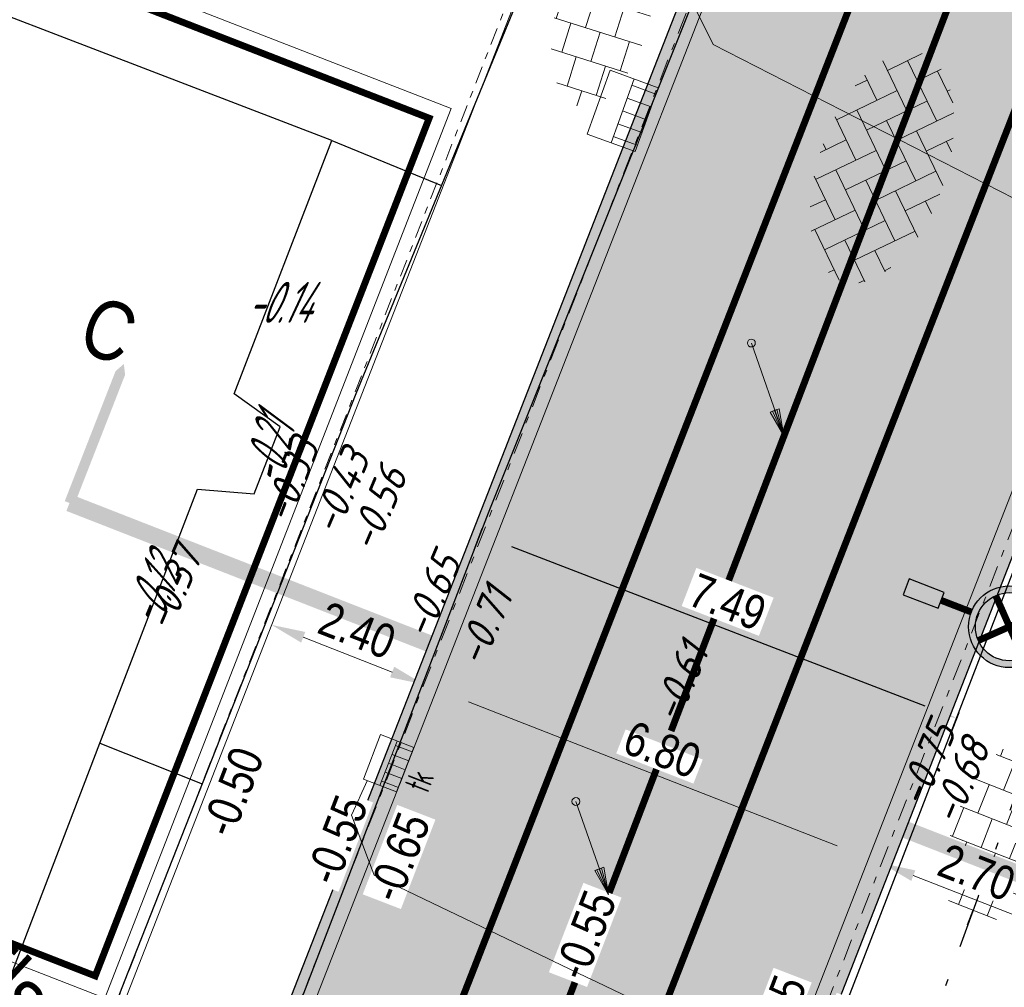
# Model space of a CAD drawing. Header units: metres. Extents: x 111546 to 149831, y 498798 to 507863.
# Tile 968 of 1056: x 111966 to 111980, y 501862 to 501876. Entities that reach past the tile are written whole.
import ezdxf
from ezdxf.enums import TextEntityAlignment as Align

# ---------------------------------------------------------------- set-up
doc = ezdxf.new("R2010")
doc.units = ezdxf.units.M
for name, pattern in [('CENTER', [50.8, 31.75, -6.35, 6.35, -6.35]), ('DASHDOT', [25.4, 12.7, -6.35, 0, -6.35]), ('DASHDOT2', [12.7, 6.35, -3.175, 0, -3.175]), ('DASHED', [19.05, 12.7, -6.35]), ('VW-1-1_STREEP', [2, 1, -1])]:
    doc.linetypes.add(name, pattern=pattern)
for name, color, linetype in [('0-bs-hoogte dorpel', 130, 'Continuous'), ('0-dwarsprofiel locatie', 5, 'CENTER'), ('0-hoogte mv-bestaand', 253, 'Continuous'), ('0-hoogte mv-nieuw', 2, 'Continuous'), ('0-werkgrens', 210, 'FENCELINE1'), ('2-bs-Streng regenwater', 252, 'DASHDOT'), ('2-nw-streng-DWA beton', 20, 'DASHED'), ('3-bs-maatvoering-bestaand', 252, 'Continuous'), ('3-NW-HV-316010+318010-Afwerken zandbed voor wegfundering en menggranulaat-opp', 20, 'Continuous'), ('3-nw-markering', 7, 'Continuous'), ('3-vw-band-ob 6x20', 30, 'Continuous'), ('3-vw-band-trb-13-15x25', 230, 'Continuous'), ('3-vw-HV-304010-Opbreken tegels-opp', 150, 'AI-KADASTRAAL'), ('4-nw-boom tekst', 7, 'Continuous'), ('6-OVL-nw-lichtmast', 7, 'Continuous'), ('6-OVL-nw-lichtmast nr', 2, 'Continuous'), ('B01_HOOFDGEBOUW', 1, 'Continuous'), ('V03_KNTTEGELPAD', 252, 'Continuous'), ('Z02_HUISNUMMER', 7, 'Continuous')]:
    doc.layers.add(name, color=color, linetype=linetype)
for name, color, linetype, lineweight in [('0-kadastrale percelen', 253, 'AI-KADASTRAAL', 9), ('2-nw-inlaat-dwa 125', 10, 'Continuous', 15), ('2-YY-kolkleiding HWA 125mm', 150, 'Continuous', 15), ('3-nw-arcering-trottoir', 2, 'Continuous', 15), ('3-nw-band-ob 10x20', 7, 'Continuous', 13), ('3-nw-band-ob 10x20-achterkant', 7, 'DASHDOT', 13), ('3-nw-band-trb18-20x20-achterkant-stelspecie', 103, 'DASHDOT2', 15), ('3-nw-band-trb18-20x20-voorkant-stelspecie', 103, 'Continuous', 15), ('3-nw-kolk trottoir', 7, 'Continuous', 13), ('3-nw-maatvoering', 181, 'Continuous', 15), ('3-vw-kolk-trottoirkolk', 50, 'Continuous', 13), ('3-vw-verharding', 3, 'Continuous', 15), ('4-nw-boom 2e grootte', 7, 'Continuous', 35)]:
    doc.layers.add(name, color=color, linetype=linetype, lineweight=lineweight)
doc.layers.add('3-nw-menggranulaat', color=7, linetype='Continuous', lineweight=13, true_color=0xebebeb)
doc.styles.get("Standard").update_dxf_attribs({"font": 'isocp-ie.shx'})
doc.styles.add('veysel', font='isocp-ie.shx', dxfattribs={"height": 0.1})
doc.styles.add('Zaanstad', font='ARIALN.TTF')
doc.styles.add('Zaanstad 1-200 2.5mm', font='ARIALN.TTF', dxfattribs={"height": 0.5})
doc.styles.add('Zaanstad 1-500 2.5mm', font='ARIALN.TTF', dxfattribs={"height": 1.25})
doc.linetypes.add('AI-KADASTRAAL', pattern='A,5.5,-2,["K",Standard,S=1.8,R=0,X=0,Y=-0.9],-2,5.5,-2,[5,NLCS.SHX,S=0.75,R=0,X=0,Y=0],-2', length=19)
doc.linetypes.add('FENCELINE1', pattern='A,6.35,-2.54,[133,ltypeshp.shx,S=2.54,R=0,X=-2.54,Y=0],-2.54,25.4', length=36.83)
doc.dimstyles.new('1-250', dxfattribs={"dimscale": 0.25, "dimtxt": 2, "dimasz": 2, "dimexe": 1, "dimexo": 1, "dimgap": 0.5, "dimtad": 1, "dimzin": 0, "dimdsep": 46, "dimtxsty": 'Zaanstad', "dimcen": 0, "dimclrd": 256, "dimclre": 256, "dimclrt": 256, "dimadec": 0, "dimazin": 0, "dimtfac": 1, "dimtofl": 0, "dimtmove": 0, "dimatfit": 3, "dimfxl": 1, "dimtfill": 1, "dimtolj": 1, "dimtzin": 0, "dimlwd": -1, "dimlwe": -1, "dimarcsym": 0})
pattern_1 = [(294.5164, (112010.33835, 501946.37295), (-0.237547, -0.635902), [0.4, -0.56]), (294.5164, (112010.27896, 501946.21397), (-0.237547, -0.635902), [0.16, -0.8]), (294.5164, (112010.49732, 501946.31356), (-0.237547, -0.635902), [0.16, -0.8])]

# ---------------------------------------------------------------- blocks, each defined once
blk = doc.blocks.new('*D257')
at = {"layer": '3-bs-maatvoering-bestaand', "transparency": 16777216}
for p, q in [((111972.427, 501868.537), (111972.307, 501868.225)), ((111972.863, 501868.278), (111978.921, 501865.94)), ((111979.418, 501865.838), (111979.297, 501865.527))]:
    blk.add_line(p, q, dxfattribs=at)
for points in [[(111972.893, 501868.356), (111972.833, 501868.2), (111972.397, 501868.458)], [(111978.951, 501866.018), (111978.891, 501865.862), (111979.387, 501865.76)]]:
    blk.add_solid(points, dxfattribs=at)
at = {"layer": 'Defpoints', "color": 0, "transparency": 16777216}
for p in [(111972.517, 501868.77), (111979.508, 501866.072), (111979.387, 501865.76)]:
    blk.add_point(p, dxfattribs=at)
at = {"layer": '3-bs-maatvoering-bestaand', "transparency": 16777216, "insert": (111976.029, 501867.464), "char_height": 0.5, "attachment_point": 5, "rotation": 338.8928, "style": 'Zaanstad', "bg_fill": 3, "box_fill_scale": 1.1, "bg_fill_color": 9, "bg_fill_true_color": 13158600, "bg_fill_transparency": 0}
blk.add_mtext('\\A1;7.49', dxfattribs=at)
blk = doc.blocks.new('6-OVL-LM 6.0m')
at = {"linetype": 'ByBlock', "lineweight": -2}
h = blk.add_hatch(color=0, dxfattribs=at)
h.paths.add_polyline_path([(0, 0.6, 1), (0, -0.6, 1)])
h.paths.add_polyline_path([(0, -0.5, -1), (0, 0.5, -1)], flags=16)
h.paths.add_polyline_path([(0, -0.045, -1), (0, 0.045, -1)], flags=0)
blk.add_hatch(color=0, dxfattribs=at).paths.add_polyline_path([(1.625, -0.125), (1.625, 0.125), (1.075, 0.125), (1.075, -0.125)])
at = {"color": 0, "linetype": 'ByBlock', "lineweight": -2, "const_width": 0.1}
for points in [[(-0.354, 0.354), (0.354, -0.354)], [(-0.354, -0.354), (0.354, 0.354)], [(1.075, 0), (0.6, 0)]]:
    blk.add_lwpolyline(points, dxfattribs=at)
at = {"color": 0, "linetype": 'ByBlock', "lineweight": -2}
blk.add_lwpolyline([(1.075, -0.125), (1.625, -0.125), (1.625, 0.125), (1.075, 0.125)], close=True, dxfattribs=at)
for radius in [0.6, 0.5, 0.0451]:
    blk.add_circle((0, 0), radius, dxfattribs=at)
at = {"layer": '6-OVL-nw-lichtmast nr', "linetype": 'ByBlock', "lineweight": -2, "style": 'Zaanstad'}
blk.add_attdef('MAST', (1.861, 0.289), '', height=0.4, dxfattribs=at)
at = {"layer": '6-OVL-nw-lichtmast nr', "linetype": 'ByBlock', "lineweight": -2, "style": 'Zaanstad', "flags": 1}
blk.add_attdef('STRAAT', (1.861, -0.68), '', height=0.4, dxfattribs=at)
blk = doc.blocks.new('3-vw-BSS keperverband')
at = {"ltscale": 0.1}
for p, q in [((-2.151, 0.958), (-0.136, 2.972)), ((-2.151, 2.442), (-1.769, 2.824)), ((0.293, 2.969), (1.562, 1.7)), ((0.819, 2.442), (1.273, 2.897)), ((-3.521, 2.327), (-1.408, 0.215)), ((-2.4, 2.692), (-1.408, 1.7)), ((-0.666, 2.442), (1.562, 0.215)), ((0.819, 0.958), (2.523, 2.661)), ((2.304, 2.442), (4.531, 0.215)), ((-5.121, 0.958), (-3.949, 2.129)), ((4.298, 1.934), (4.531, 1.7)), ((-5.121, -0.527), (-2.893, 1.7)), ((-4.488, 1.81), (-4.378, 1.7)), ((-2.151, -0.527), (0.077, 1.7)), ((0.819, -0.527), (3.047, 1.7)), ((3.789, 0.958), (4.578, 1.747)), ((-5.259, 1.096), (-4.378, 0.215)), ((-3.636, 0.958), (-1.408, -1.27)), ((-0.666, 0.958), (1.562, -1.27)), ((2.304, 0.958), (4.531, -1.27)), ((3.789, -0.527), (5.324, 1.007)), ((5.274, 0.958), (5.469, 0.763)), ((-5.658, 0.01), (-4.378, -1.27)), ((-4.735, -1.627), (-2.893, 0.215)), ((-2.151, -2.012), (0.077, 0.215)), ((0.819, -2.012), (3.047, 0.215)), ((3.789, -2.012), (5.651, -0.15)), ((-3.636, -0.527), (-1.408, -2.755)), ((-0.666, -0.527), (1.562, -2.755)), ((2.304, -0.527), (3.92, -2.144)), ((5.274, -0.527), (5.482, -0.736)), ((-3.818, -2.194), (-2.893, -1.27)), ((-1.517, -2.864), (0.077, -1.27)), ((1.442, -2.875), (3.047, -1.27)), ((-3.636, -2.012), (-3.194, -2.454)), ((-0.666, -2.012), (0.291, -2.969)), ((2.304, -2.012), (2.858, -2.566)), ((-0.14, -2.972), (0.077, -2.755))]:
    blk.add_line(p, q, dxfattribs=at)
blk = doc.blocks.new('straatkolk_M')
at = {"linetype": 'Continuous'}
for p, q in [((-0.404, 0.475), (-0.569, -0.255)), ((0.569, 0.255), (-0.404, 0.475)), ((0.569, 0.255), (0.404, -0.475)), ((0.404, -0.475), (-0.569, -0.255))]:
    blk.add_line(p, q, dxfattribs=at)
blk = doc.blocks.new('Bestaande trottoirkolk')
for points in [[(-0.4, 0.374), (-0.4, 0.748)], [(-0.2, 0.374), (-0.2, 0.748)], [(0, 0.374), (0, 0.748)], [(0.2, 0.374), (0.2, 0.748)], [(0.4, 0.374), (0.4, 0.748)], [(-0.499, 0.374), (0.499, 0.374)]]:
    blk.add_lwpolyline(points)
at = {"rotation": 12.74062106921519}
blk.add_blockref('straatkolk_M', (0, 0.374), dxfattribs=at)
blk = doc.blocks.new('4-boom 2e grootte')
at = {"layer": '4-nw-boom tekst', "style": 'Zaanstad'}
blk.add_attdef('BOOMSOORT', text='', height=0.9, dxfattribs=at).set_placement((2.061, 1.223), align=Align.BOTTOM_LEFT)
blk = doc.blocks.new('*U420')
blk.add_line((0.225, 0), (-0.225, 0))
for points in [[(-0.28, -0.262), (-0.28, 0)], [(0, -0.262), (0, 0)], [(-0.14, -0.262), (-0.14, 0)], [(0.14, -0.262), (0.14, 0)], [(0.28, -0.262), (0.28, 0)], [(0.349, -0.262), (-0.349, -0.262)]]:
    blk.add_lwpolyline(points)
at = {"xscale": -0.7000000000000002, "yscale": 0.7000000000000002, "zscale": 0.7000000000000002, "rotation": 347.2593789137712}
blk.add_blockref('straatkolk_M', (0, -0.262), dxfattribs=at)
at = {"linetype": 'DASHDOT', "lineweight": 5, "width": 0.665014}
blk.add_text('tk', height=0.3703, rotation=179.9746, dxfattribs=at).set_placement((0.214, 0.438))
blk = doc.blocks.new('*D469')
at = {"layer": '3-nw-maatvoering', "ltscale": 0.02, "transparency": 16777216}
blk.add_line((111969.806, 501866.948), (111971.11, 501866.438), dxfattribs=at)
for points in [[(111969.837, 501867.026), (111969.776, 501866.87), (111969.341, 501867.13)], [(111971.141, 501866.516), (111971.08, 501866.361), (111971.576, 501866.256)]]:
    blk.add_solid(points, dxfattribs=at)
at = {"layer": 'Defpoints', "color": 0, "ltscale": 0.02, "transparency": 16777216}
for p in [(111969.341, 501867.13), (111971.576, 501866.256), (111971.576, 501866.256)]:
    blk.add_point(p, dxfattribs=at)
at = {"layer": '3-nw-maatvoering', "ltscale": 0.02, "transparency": 16777216, "insert": (111970.597, 501867.047), "char_height": 0.5, "attachment_point": 5, "rotation": 338.6563, "style": 'Zaanstad', "bg_fill": 3, "box_fill_scale": 1.1, "bg_fill_color": 9, "bg_fill_true_color": 13158600, "bg_fill_transparency": 0}
blk.add_mtext('\\A1;2.40', dxfattribs=at)
blk = doc.blocks.new('*D470')
at = {"layer": '3-nw-maatvoering', "ltscale": 0.02, "transparency": 16777216}
blk.add_line((111972.228, 501866.002), (111977.635, 501863.889), dxfattribs=at)
for points in [[(111972.258, 501866.079), (111972.198, 501865.924), (111971.762, 501866.184)], [(111977.666, 501863.966), (111977.605, 501863.811), (111978.101, 501863.707)]]:
    blk.add_solid(points, dxfattribs=at)
at = {"layer": 'Defpoints', "color": 0, "ltscale": 0.02, "transparency": 16777216}
for p in [(111971.762, 501866.184), (111978.101, 501863.707), (111978.101, 501863.707)]:
    blk.add_point(p, dxfattribs=at)
at = {"layer": '3-nw-maatvoering', "ltscale": 0.02, "transparency": 16777216, "insert": (111975.07, 501865.299), "char_height": 0.5, "attachment_point": 5, "rotation": 338.6563, "style": 'Zaanstad', "bg_fill": 3, "box_fill_scale": 1.1, "bg_fill_color": 9, "bg_fill_true_color": 13158600, "bg_fill_transparency": 0}
blk.add_mtext('\\A1;6.80', dxfattribs=at)
blk = doc.blocks.new('*D471')
at = {"layer": '3-nw-maatvoering', "ltscale": 0.02, "transparency": 16777216}
blk.add_line((111978.753, 501863.452), (111980.337, 501862.833), dxfattribs=at)
for points in [[(111978.783, 501863.529), (111978.723, 501863.374), (111978.287, 501863.634)], [(111980.367, 501862.911), (111980.306, 501862.755), (111980.802, 501862.651)]]:
    blk.add_solid(points, dxfattribs=at)
at = {"layer": 'Defpoints', "color": 0, "ltscale": 0.02, "transparency": 16777216}
for p in [(111978.287, 501863.634), (111980.802, 501862.651), (111980.802, 501862.651)]:
    blk.add_point(p, dxfattribs=at)
at = {"layer": '3-nw-maatvoering', "ltscale": 0.02, "transparency": 16777216, "insert": (111979.683, 501863.497), "char_height": 0.5, "attachment_point": 5, "rotation": 338.6563, "style": 'Zaanstad', "bg_fill": 3, "box_fill_scale": 1.1, "bg_fill_color": 9, "bg_fill_true_color": 13158600, "bg_fill_transparency": 0}
blk.add_mtext('\\A1;2.70', dxfattribs=at)
blk = doc.blocks.new('2-inlaat')
for p, q in [((-1.728, 2.693), (0, 0)), ((0, 0), (-0.357, 0.822))]:
    blk.add_line(p, q)
blk.add_lwpolyline([(-0.357, 0.822), (-0.618, 0.653), (0, 0), (-0.424, 0.781), (-0.552, 0.694), (0, 0), (-0.491, 0.739)])
blk.add_circle((-1.728, 2.693), 0.128)

msp = doc.modelspace()

# ---------------------------------------------------------------- hatches: boundary and pattern name
at = {"layer": '3-nw-arcering-trottoir'}
h = msp.add_hatch(dxfattribs=at)
h.set_pattern_fill('AVH-TEGEL_300X300_HALFST', color=256, scale=1.5, angle=232.43526, style=0, pattern_type=2)
h.set_pattern_definition([(252.458741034, (549110.29685, 242451.32242), (0.07891091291, -0.49688838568), [0.45, -0.45]), (342.45874103, (549110.29685, 242451.32242), (0.13562662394, 0.4290750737), [])])
edge = h.paths.add_edge_path()
edge.add_ellipse((111974.2022, 501876.0948), major_axis=(-0.3673, -1.3578), ratio=0.488545, start_angle=0, end_angle=360)
h = msp.add_hatch(dxfattribs=at)
h.set_pattern_fill('AVH-TEGEL_300X300_HALFST', color=256, scale=1.5, angle=228.53613, style=0, pattern_type=2)
h.set_pattern_definition([(248.559613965, (530463.36957, 213314.47375), (0.04493980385, -0.50110419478), [0.45, -0.45]), (338.55961396, (530463.36957, 213314.47375), (0.16448983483, 0.41885927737), [])])
edge = h.paths.add_edge_path()
edge.add_ellipse((111980.0153, 501864.0534), major_axis=(-0.4588, -1.3297), ratio=0.488545, start_angle=0, end_angle=360)
at = {"layer": '3-nw-menggranulaat', "ltscale": 0.02}
h = msp.add_hatch(color=256, dxfattribs=at)
h.dxf.hatch_style = 1
edge = h.paths.add_edge_path(flags=17)
edge.add_line((111945.4205, 501891.0356), (111945.6729, 501890.794))
edge.add_line((111945.6729, 501890.794), (111945.6874, 501890.807))
edge.add_line((111945.6874, 501890.807), (111945.7046, 501890.8177))
edge.add_line((111945.7046, 501890.8177), (111945.7238, 501890.8259))
edge.add_line((111945.7238, 501890.8259), (111945.7445, 501890.8318))
edge.add_line((111945.7445, 501890.8318), (111945.7662, 501890.8351))
edge.add_line((111945.7662, 501890.8351), (111945.7883, 501890.836))
edge.add_line((111945.7883, 501890.836), (111945.8102, 501890.8344))
edge.add_line((111945.8102, 501890.8344), (111945.8314, 501890.8303))
edge.add_line((111945.8314, 501890.8303), (111945.8513, 501890.8237))
edge.add_line((111945.8513, 501890.8237), (111945.8693, 501890.8145))
edge.add_line((111945.8693, 501890.8145), (111945.8849, 501890.8028))
edge.add_arc((111943.4234, 501888.1077), 3.65, -30.75903, 47.59341, ccw=False)
edge.add_line((111946.56, 501886.241), (111946.396, 501885.9655))
edge.add_line((111946.396, 501885.9655), (111953.9762, 501881.4542))
edge.add_line((111953.9762, 501881.4542), (111958.2826, 501888.69))
edge.add_line((111958.2826, 501888.69), (111956.8741, 501889.9773))
edge.add_line((111956.8741, 501889.9773), (111951.4568, 501894.3664))
edge.add_line((111951.4568, 501894.3664), (111933.3048, 501910.9454))
edge.add_arc((111934.4175, 501912.1637), 1.65, 137.59341, 227.59341, ccw=False)
edge.add_line((111933.1992, 501913.2764), (111952.7546, 501934.6874))
edge.add_line((111952.7546, 501934.6874), (111952.7652, 501934.6999))
edge.add_line((111952.7652, 501934.6999), (111952.7884, 501934.7244))
edge.add_line((111952.7884, 501934.7244), (111958.8189, 501941.3271))
edge.add_arc((111962.9907, 501937.5168), 5.65, 65.58791, 137.59341, ccw=False)
edge.add_line((111965.3258, 501942.6617), (111990.2953, 501931.3286))
edge.add_line((111990.2953, 501931.3286), (111992.5123, 501928.7742))
edge.add_line((111992.5123, 501928.7742), (111996.2832, 501938.3855))
edge.add_line((111996.2832, 501938.3855), (111993.0828, 501937.6602))
edge.add_line((111993.0828, 501937.6602), (111947.8566, 501958.1872))
edge.add_line((111947.8566, 501958.1872), (111944.1829, 501950.2846))
edge.add_line((111944.1829, 501950.2846), (111946.0273, 501949.4554))
edge.add_arc((111943.3152, 501943.3934), 6.641, -41.72574, 65.89655, ccw=False)
edge.add_line((111948.2716, 501938.9734), (111948.2104, 501938.9056))
edge.add_line((111948.2104, 501938.9056), (111948.1767, 501938.8686))
edge.add_line((111948.1767, 501938.8686), (111919.7385, 501908.7564))
edge.add_line((111919.7385, 501908.7564), (111924.5965, 501904.3126))
edge.add_line((111924.5965, 501904.3126), (111926.7841, 501906.8548))
edge.add_line((111926.7841, 501906.8548), (111926.8718, 501906.9396))
edge.add_arc((111927.9845, 501905.4644), 1.8478, 39.9448, 127.02577, ccw=False)
edge.add_line((111929.4011, 501906.6508), (111929.3935, 501906.5287))
edge.add_line((111929.3935, 501906.5287), (111929.4066, 501906.5141))
edge.add_line((111929.4066, 501906.5141), (111929.4175, 501906.497))
edge.add_line((111929.4175, 501906.497), (111929.426, 501906.4777))
edge.add_line((111929.426, 501906.4777), (111929.4321, 501906.4569))
edge.add_line((111929.4321, 501906.4569), (111929.4359, 501906.4352))
edge.add_line((111929.4359, 501906.4352), (111929.4371, 501906.4131))
edge.add_line((111929.4371, 501906.4131), (111929.4359, 501906.3911))
edge.add_line((111929.4359, 501906.3911), (111929.4321, 501906.3699))
edge.add_line((111929.4321, 501906.3699), (111929.4257, 501906.35))
edge.add_line((111929.4257, 501906.35), (111929.4167, 501906.3319))
edge.add_line((111929.4167, 501906.3319), (111929.338, 501906.2428))
edge.add_line((111929.338, 501906.2428), (111945.4205, 501891.0356))
edge = h.paths.add_edge_path()
edge.add_line((111939.0689, 501884.2217), (111923.2649, 501898.6751))
edge.add_line((111923.2649, 501898.6751), (111923.0035, 501899.3073))
edge.add_line((111923.0035, 501899.3073), (111922.989, 501899.2943))
edge.add_line((111922.989, 501899.2943), (111922.9719, 501899.2837))
edge.add_line((111922.9719, 501899.2837), (111922.9527, 501899.2756))
edge.add_line((111922.9527, 501899.2756), (111922.932, 501899.2699))
edge.add_line((111922.932, 501899.2699), (111922.9104, 501899.2666))
edge.add_line((111922.9104, 501899.2666), (111922.8883, 501899.2659))
edge.add_line((111922.8883, 501899.2659), (111922.8665, 501899.2676))
edge.add_line((111922.8665, 501899.2676), (111922.8453, 501899.2718))
edge.add_line((111922.8453, 501899.2718), (111922.8254, 501899.2785))
edge.add_line((111922.8254, 501899.2785), (111922.8074, 501899.2877))
edge.add_line((111922.8074, 501899.2877), (111922.7918, 501899.2994))
edge.add_line((111922.7918, 501899.2994), (111922.7244, 501899.361))
edge.add_arc((111923.7904, 501900.8134), 1.8016, 142.46827, 233.72181, ccw=False)
edge.add_line((111922.3617, 501901.9109), (111924.5902, 501904.3072))
edge.add_line((111924.5902, 501904.3072), (111919.7344, 501908.7519))
edge.add_line((111919.7344, 501908.7519), (111909.1625, 501897.0827))
edge.add_line((111909.1625, 501897.0827), (111913.8523, 501892.7753))
edge.add_line((111913.8523, 501892.7753), (111915.8761, 501894.9148))
edge.add_arc((111917.0874, 501893.8799), 1.5932, 61.0323, 139.48943, ccw=False)
edge.add_line((111917.8591, 501895.2738), (111918.9555, 501894.4073))
edge.add_line((111918.9555, 501894.4073), (111918.9686, 501894.3928))
edge.add_line((111918.9686, 501894.3928), (111918.9794, 501894.3756))
edge.add_line((111918.9794, 501894.3756), (111918.9879, 501894.3564))
edge.add_line((111918.9879, 501894.3564), (111918.9939, 501894.3357))
edge.add_line((111918.9939, 501894.3357), (111918.9976, 501894.314))
edge.add_line((111918.9976, 501894.314), (111918.9988, 501894.2919))
edge.add_line((111918.9988, 501894.2919), (111918.9974, 501894.27))
edge.add_line((111918.9974, 501894.27), (111918.9936, 501894.2488))
edge.add_line((111918.9936, 501894.2488), (111918.9871, 501894.2289))
edge.add_line((111918.9871, 501894.2289), (111918.9781, 501894.2108))
edge.add_line((111918.9781, 501894.2108), (111918.9664, 501894.1952))
edge.add_line((111918.9664, 501894.1952), (111937.2225, 501877.2639))
edge.add_line((111937.2225, 501877.2639), (111937.3506, 501877.4043))
edge.add_line((111937.3506, 501877.4043), (111937.3651, 501877.4173))
edge.add_line((111937.3651, 501877.4173), (111937.3822, 501877.4279))
edge.add_line((111937.3822, 501877.4279), (111937.4014, 501877.4361))
edge.add_line((111937.4014, 501877.4361), (111937.4221, 501877.4419))
edge.add_line((111937.4221, 501877.4419), (111937.4437, 501877.4452))
edge.add_line((111937.4437, 501877.4452), (111937.4658, 501877.446))
edge.add_line((111937.4658, 501877.446), (111937.4876, 501877.4444))
edge.add_line((111937.4876, 501877.4444), (111937.5088, 501877.4403))
edge.add_line((111937.5088, 501877.4403), (111937.5286, 501877.4336))
edge.add_line((111937.5286, 501877.4336), (111937.5466, 501877.4245))
edge.add_line((111937.5466, 501877.4245), (111937.5622, 501877.4128))
edge.add_line((111937.5622, 501877.4128), (111938.7544, 501876.3239))
edge.add_arc((111936.2929, 501873.6289), 3.65, -30.75903, 47.59341, ccw=False)
edge.add_line((111939.4294, 501871.7622), (111938.385, 501870.0074))
edge.add_arc((111935.2485, 501871.8741), 3.65, 245.34011, 329.24097, ccw=False)
edge.add_line((111933.7256, 501868.557), (111929.0206, 501864.0685))
edge.add_arc((111924.456, 501860.7388), 5.65, -42.41791, 36.11015, ccw=False)
edge.add_line((111928.6271, 501856.9276), (111889.9448, 501814.5917))
edge.add_line((111889.9448, 501814.5917), (111889.9191, 501814.5632))
edge.add_line((111889.9191, 501814.5632), (111886.2337, 501810.5301))
edge.add_arc((111888.7069, 501808.2704), 3.35, 137.58209, 197.54111)
edge.add_line((111885.5126, 501807.2607), (111890.1896, 501792.4643))
edge.add_arc((111884.8023, 501790.7615), 5.65, -42.58489, 17.54111, ccw=False)
edge.add_line((111888.9623, 501786.9382), (111860.4469, 501755.9116))
edge.add_line((111860.4469, 501755.9116), (111859.2031, 501754.8538))
edge.add_arc((111856.663, 501757.1884), 3.45, 227.41511, 317.41511, ccw=False)
edge.add_line((111854.3284, 501754.6482), (111853.4568, 501755.1777))
edge.add_line((111853.4568, 501755.1777), (111841.6617, 501766.0181))
edge.add_line((111841.6617, 501766.0181), (111839.7535, 501767.7719))
edge.add_line((111839.7535, 501767.7719), (111835.8964, 501763.5751))
edge.add_line((111835.8964, 501763.5751), (111836.3161, 501763.1893))
edge.add_line((111836.3161, 501763.1893), (111876.9192, 501725.8727))
edge.add_line((111876.9192, 501725.8727), (111896.1196, 501708.2263))
edge.add_line((111896.1196, 501708.2263), (111899.9767, 501712.4231))
edge.add_line((111899.9767, 501712.4231), (111865.4492, 501744.1559))
edge.add_line((111865.4492, 501744.1559), (111865.3726, 501744.498))
edge.add_arc((111868.3838, 501747.7744), 4.45, 137.6472, 227.41511, ccw=False)
edge.add_line((111865.0952, 501750.7724), (111898.3784, 501787.2824))
edge.add_arc((111895.9027, 501789.5392), 3.35, 317.64716, 383.53609)
edge.add_line((111898.974, 501790.877), (111897.9326, 501793.2678))
edge.add_line((111897.9326, 501793.2678), (111893.2508, 501804.0168))
edge.add_arc((111897.6973, 501805.9535), 4.85, 137.58209, 203.53609, ccw=False)
edge.add_line((111894.1169, 501809.225), (111896.1368, 501811.4357))
edge.add_line((111896.1368, 501811.4357), (111933.9229, 501852.7908))
edge.add_arc((111938.094, 501848.9797), 5.65, 58.6164, 137.58209, ccw=False)
edge.add_line((111941.0363, 501853.8031), (111953.1191, 501846.4325))
edge.add_line((111953.1191, 501846.4325), (111956.6082, 501852.1523))
edge.add_line((111956.6082, 501852.1523), (111946.6541, 501858.2243))
edge.add_arc((111949.5965, 501863.0477), 5.65, 149.24097, 238.6164, ccw=False)
edge.add_line((111944.7413, 501865.9373), (111953.9493, 501881.412))
edge.add_line((111953.9493, 501881.412), (111946.3755, 501885.9311))
edge.add_line((111946.3755, 501885.9311), (111945.5156, 501884.4862))
edge.add_arc((111942.3791, 501886.3529), 3.65, 227.59341, 329.24097, ccw=False)
edge.add_line((111939.9176, 501883.6579), (111939.889, 501883.6834))
edge.add_line((111939.889, 501883.6834), (111939.8577, 501883.7108))
edge.add_line((111939.8577, 501883.7108), (111939.7902, 501883.77))
edge.add_line((111939.7902, 501883.77), (111939.7218, 501883.8337))
edge.add_line((111939.7218, 501883.8337), (111939.6895, 501883.8666))
edge.add_line((111939.6895, 501883.8666), (111939.6596, 501883.8999))
edge.add_line((111939.6596, 501883.8999), (111939.6328, 501883.9333))
edge.add_line((111939.6328, 501883.9333), (111939.6101, 501883.9666))
edge.add_line((111939.6101, 501883.9666), (111939.5924, 501883.9996))
edge.add_line((111939.5924, 501883.9996), (111939.5804, 501884.032))
edge.add_line((111939.5804, 501884.032), (111939.5751, 501884.0637))
edge.add_line((111939.5751, 501884.0637), (111939.5772, 501884.0942))
edge.add_line((111939.5772, 501884.0942), (111939.5814, 501884.109))
edge.add_line((111939.5814, 501884.109), (111939.5877, 501884.1235))
edge.add_line((111939.5877, 501884.1235), (111939.5963, 501884.1376))
edge.add_line((111939.5963, 501884.1376), (111939.3596, 501884.0053))
edge.add_line((111939.3596, 501884.0053), (111939.0689, 501884.2217))
edge = h.paths.add_edge_path(flags=17)
edge.add_line((111933.0577, 501869.1111), (111912.895, 501887.549))
edge.add_line((111912.895, 501887.549), (111912.8805, 501887.5359))
edge.add_line((111912.8805, 501887.5359), (111912.8633, 501887.5253))
edge.add_line((111912.8633, 501887.5253), (111912.8441, 501887.517))
edge.add_line((111912.8441, 501887.517), (111912.8234, 501887.5112))
edge.add_line((111912.8234, 501887.5112), (111912.8017, 501887.5079))
edge.add_line((111912.8017, 501887.5079), (111912.7796, 501887.507))
edge.add_line((111912.7796, 501887.507), (111912.7577, 501887.5086))
edge.add_line((111912.7577, 501887.5086), (111912.7366, 501887.5127))
edge.add_line((111912.7366, 501887.5127), (111912.7167, 501887.5193))
edge.add_line((111912.7167, 501887.5193), (111912.6986, 501887.5285))
edge.add_line((111912.6986, 501887.5285), (111912.683, 501887.5402))
edge.add_line((111912.683, 501887.5402), (111912.2714, 501887.9162))
edge.add_arc((111913.4223, 501889.4072), 1.8836, 145.26236, 232.33447, ccw=False)
edge.add_line((111911.8745, 501890.4805), (111913.8494, 501892.7722))
edge.add_line((111913.8494, 501892.7722), (111909.1549, 501897.0744))
edge.add_line((111909.1549, 501897.0744), (111901.8785, 501889.0129))
edge.add_line((111901.8785, 501889.0129), (111928.2662, 501864.9107))
edge.add_arc((111924.456, 501860.7388), 5.65, 37.7584, 47.59468, ccw=False)
edge.add_line((111928.9229, 501864.1984), (111933.6754, 501868.5805))
edge.add_arc((111935.2485, 501871.8741), 3.65, 233.53134, 244.47053, ccw=False)
edge.add_line((111933.079, 501868.9388), (111933.0701, 501868.9465))
edge.add_line((111933.0701, 501868.9465), (111933.0624, 501868.9556))
edge.add_line((111933.0624, 501868.9556), (111933.0558, 501868.9659))
edge.add_line((111933.0558, 501868.9659), (111933.0502, 501868.9772))
edge.add_line((111933.0502, 501868.9772), (111933.0458, 501868.9893))
edge.add_line((111933.0458, 501868.9893), (111933.0424, 501869.0021))
edge.add_line((111933.0424, 501869.0021), (111933.039, 501869.0288))
edge.add_line((111933.039, 501869.0288), (111933.0399, 501869.056))
edge.add_line((111933.0399, 501869.056), (111933.0451, 501869.0822))
edge.add_line((111933.0451, 501869.0822), (111933.0493, 501869.0944))
edge.add_line((111933.0493, 501869.0944), (111933.0545, 501869.1059))
edge.add_line((111933.0545, 501869.1059), (111933.0608, 501869.1163))
edge.add_line((111933.0608, 501869.1163), (111933.0682, 501869.1256))
edge.add_line((111933.0682, 501869.1256), (111933.0577, 501869.1111))
edge = h.paths.add_edge_path()
edge.add_line((111992.5179, 501928.7676), (111994.7292, 501926.2197))
edge.add_line((111994.7292, 501926.2197), (111992.7618, 501920.8852))
edge.add_line((111992.7618, 501920.8852), (111990.9535, 501916.2577))
edge.add_line((111990.9535, 501916.2577), (111987.3966, 501907.1552))
edge.add_line((111987.3966, 501907.1552), (111984.5685, 501905.9622))
edge.add_line((111984.5685, 501905.9622), (111979.6175, 501893.2924))
edge.add_line((111979.6175, 501893.2924), (111980.8658, 501890.4421))
edge.add_line((111980.8658, 501890.4421), (111966.3394, 501853.2677))
edge.add_arc((112199.3326, 501762.2227), 250.15, 158.656294, 158.959504)
edge.add_line((111965.8609, 501852.0335), (111958.2211, 501851.1683))
edge.add_line((111958.2211, 501851.1683), (111956.6509, 501852.1262))
edge.add_line((111956.6509, 501852.1262), (111953.1617, 501846.4064))
edge.add_line((111953.1617, 501846.4064), (111954.801, 501845.4065))
edge.add_line((111954.801, 501845.4065), (111961.2929, 501839.1012))
edge.add_arc((112172.9168, 501770.2756), 222.5345, 161.984141, 163.432257)
edge.add_line((111959.6211, 501833.7311), (111947.8873, 501794.3967))
edge.add_arc((111619.3818, 501892.3933), 342.8107, 334.016078, 343.389614, ccw=False)
edge.add_line((111927.5402, 501742.2014), (111914.6403, 501718.2034))
edge.add_arc((111619.3446, 501892.406), 342.85, 327.803063, 329.462534, ccw=False)
edge.add_line((111909.4717, 501709.7249), (111902.159, 501710.4174))
edge.add_line((111902.159, 501710.4174), (111900.0135, 501712.3893))
edge.add_line((111900.0135, 501712.3893), (111896.1564, 501708.1925))
edge.add_line((111896.1564, 501708.1925), (111898.3692, 501706.1588))
edge.add_line((111898.3692, 501706.1588), (111901.9376, 501698.2777))
edge.add_arc((111620.0913, 501891.8095), 341.8946, 319.976566, 325.524268, ccw=False)
edge.add_line((111881.9079, 501671.9368), (111875.8132, 501664.6874))
edge.add_line((111875.8132, 501664.6874), (111881.8015, 501659.8582))
edge.add_line((111881.8015, 501659.8582), (111887.6852, 501667.154))
edge.add_arc((111619.6416, 501892.2362), 350.0133, 319.979072, 330.881819)
edge.add_line((111925.4195, 501721.9153), (111934.2415, 501738.8209))
edge.add_arc((111619.6416, 501892.2362), 350.0133, 334.00373, 336.636623)
edge.add_line((111940.9568, 501753.4345), (111946.615, 501767.3333))
edge.add_arc((111619.5305, 501892.3164), 350.15, 339.087525, 343.389614)
edge.add_line((111955.069, 501792.2218), (111966.8024, 501831.5546))
edge.add_arc((112199.5184, 501762.133), 242.85, 158.656294, 163.389614, ccw=False)
edge.add_line((111973.3246, 501850.5211), (111996.8969, 501910.8449))
edge.add_line((111996.8969, 501910.8449), (111999.7725, 501918.2039))
edge.add_line((111999.7725, 501918.2039), (112014.2094, 501957.3484))
edge.add_line((112014.2094, 501957.3484), (112017.327, 501965.8015))
edge.add_line((112017.327, 501965.8015), (112023.9953, 501969.4553))
edge.add_line((112023.9953, 501969.4553), (112025.9918, 501974.4606))
edge.add_line((112025.9918, 501974.4606), (112023.5855, 501976.2269))
edge.add_line((112023.5855, 501976.2269), (112024.3517, 501978.5545))
edge.add_line((112024.3517, 501978.5545), (112022.3088, 501979.3064))
edge.add_line((112022.3088, 501979.3064), (112022.8152, 501980.6823))
edge.add_line((112022.8152, 501980.6823), (112015.7803, 501983.2979))
edge.add_line((112015.7803, 501983.2979), (112012.7309, 501975.0297))
edge.add_line((112012.7309, 501975.0297), (111999.4836, 501939.1108))
edge.add_line((111999.4836, 501939.1108), (111996.2923, 501938.3876))
edge.add_line((111996.2923, 501938.3876), (111992.5179, 501928.7676))
edge = h.paths.add_edge_path()
edge.add_line((112022.6664, 501569.4539), (112021.9525, 501567.8914))
edge.add_arc((112022.5437, 501567.6213), 0.65, 155.44535, 245.26702)
edge.add_line((112022.2718, 501567.0309), (112030.4099, 501563.2821))
edge.add_arc((112030.6818, 501563.8725), 0.65, 245.26702, 335.61275)
edge.add_line((112031.2738, 501563.6041), (112031.7526, 501564.6357))
edge.add_line((112031.7526, 501564.6357), (112037.7391, 501577.621))
edge.add_line((112037.7391, 501577.621), (112039.5258, 501581.518))
edge.add_line((112039.5258, 501581.518), (112043.4029, 501579.7321))
edge.add_line((112043.4029, 501579.7321), (112042.2053, 501577.1324))
edge.add_arc((112042.7957, 501576.8604), 0.65, 155.26702, 244.8963)
edge.add_line((112042.5199, 501576.2718), (112043.6841, 501575.7264))
edge.add_line((112043.6841, 501575.7264), (112037.3742, 501562.0284))
edge.add_line((112037.3742, 501562.0284), (112036.9034, 501561.0065))
edge.add_arc((112037.4938, 501560.7346), 0.65, 155.26702, 245.26702)
edge.add_line((112037.2219, 501560.1442), (112070.2963, 501544.9086))
edge.add_line((112070.2963, 501544.9086), (112090.0758, 501535.7972))
edge.add_line((112090.0758, 501535.7972), (112106.9799, 501528.0104))
edge.add_line((112106.9799, 501528.0104), (112102.6804, 501518.6766))
edge.add_line((112102.6804, 501518.6766), (112096.6219, 501521.4671))
edge.add_line((112096.6219, 501521.4671), (112098.0341, 501524.5333))
edge.add_line((112098.0341, 501524.5333), (112072.1423, 501536.474))
edge.add_line((112072.1423, 501536.474), (112068.2561, 501528.0329))
edge.add_line((112068.2561, 501528.0329), (112094.1523, 501516.1055))
edge.add_line((112094.1523, 501516.1055), (112096.6009, 501521.4217))
edge.add_line((112096.6009, 501521.4217), (112102.6595, 501518.6312))
edge.add_line((112102.6595, 501518.6312), (112097.7794, 501508.0373))
edge.add_line((112097.7794, 501508.0373), (112065.7267, 501522.8023))
edge.add_line((112065.7267, 501522.8023), (112072.124, 501536.69))
edge.add_line((112072.124, 501536.69), (112023.5558, 501559.0627))
edge.add_arc((112021.6103, 501554.8393), 4.65, 65.26702, 155.26702)
edge.add_line((112017.3868, 501556.7848), (112004.8207, 501529.5055))
edge.add_line((112004.8207, 501529.5055), (111991.5629, 501500.7245))
edge.add_line((111991.5629, 501500.7245), (111991.191, 501493.9811))
edge.add_line((111991.191, 501493.9811), (111981.4392, 501500.8561))
edge.add_line((111981.4392, 501500.8561), (111985.3353, 501503.2189))
edge.add_line((111985.3353, 501503.2189), (111995.4999, 501525.2871))
edge.add_line((111995.4999, 501525.2871), (112013.4446, 501564.2406))
edge.add_line((112013.4446, 501564.2406), (112022.0681, 501582.9609))
edge.add_line((112022.0681, 501582.9609), (112027.6993, 501580.3669))
edge.add_line((112027.6993, 501580.3669), (112027.4871, 501579.9062))
edge.add_line((112027.4871, 501579.9062), (112022.6664, 501569.4539))
at = {"layer": '3-vw-HV-304010-Opbreken tegels-opp', "ltscale": 0.01}
h = msp.add_hatch(dxfattribs=at)
h.set_pattern_fill('GOST_GLASS', color=256, scale=0.08)
h.set_pattern_definition(pattern_1)
h.paths.add_polyline_path([(111961.8085, 501873.7016), (111966.3751, 501869.8801), (111967.7782, 501871.5568), (111963.2116, 501875.3783)], flags=9)
h = msp.add_hatch(dxfattribs=at)
h.set_pattern_fill('GOST_GLASS', color=256, scale=0.08)
h.set_pattern_definition(pattern_1)
h.paths.add_polyline_path([(111968.835, 501871.5177), (111970.0772, 501871.3917), (111970.4553, 501872.2024), (111969.2131, 501872.3284)], flags=9)
h = msp.add_hatch(dxfattribs=at)
h.set_pattern_fill('GOST_GLASS', color=256, scale=0.08)
h.set_pattern_definition(pattern_1)
h.paths.add_polyline_path([(111969.5133, 501868.9206), (111969.8883, 501870.0903), (111969.13, 501870.6526), (111968.755, 501869.4829)], flags=9)
h = msp.add_hatch(dxfattribs=at)
h.set_pattern_fill('GOST_GLASS', color=256, scale=0.08)
h.set_pattern_definition(pattern_1)
h.paths.add_polyline_path([(111967.6386, 501866.8227), (111968.2466, 501867.9148), (111967.615, 501868.6163), (111967.007, 501867.5242)], flags=9)

# ---------------------------------------------------------------- linework, layer by layer
at = {"layer": '0-dwarsprofiel locatie'}
msp.add_lwpolyline([(111966.3794, 501868.9172, 0.15, 0.15, 0), (111966.3794, 501868.9172, 0.15, 0.15, 0), (111966.8323, 501870.0762, 1, 0, 0), (111967.1765, 501870.957, 0.15, 0.15, 0)], format="xyseb", dxfattribs=at)
at = {"layer": '0-kadastrale percelen', "ltscale": 0.25}
msp.add_lwpolyline([(111955.716, 501866.01), (111966.899, 501861.657), (111971.977, 501874.704), (111960.793, 501879.057)], dxfattribs=at)
at = {"layer": '2-bs-Streng regenwater', "ltscale": 0.08, "flags": 128}
msp.add_lwpolyline([(111963.966, 501820.398), (111983.235, 501872.722)], dxfattribs=at)
at = {"layer": '2-nw-streng-DWA beton', "ltscale": 0.1, "const_width": 0.1}
msp.add_lwpolyline([(111992.0143, 501909.52), (111969.8458, 501851.5767)], dxfattribs=at)
at = {"layer": '2-YY-kolkleiding HWA 125mm', "ltscale": 0.06}
msp.add_lwpolyline([(111975.5813, 501877.0068), (111975.4003, 501876.4837), (111975.8165, 501875.6411), (111982.9642, 501871.9867)], dxfattribs=at)
at = {"layer": '3-vw-band-ob 6x20', "ltscale": 0.05}
msp.add_lwpolyline([(111967.183, 501861.892), (111963.791, 501853.139), (111960.021, 501852.299), (111944.792, 501861.759), (111949.308, 501869.397), (111955.551, 501866.949), (111955.05, 501865.647), (111956.554, 501865.068)], dxfattribs=at)
at = {"layer": 'B01_HOOFDGEBOUW'}
msp.add_lwpolyline([(111966.822, 501865.394), (111968.254, 501869.118), (111969.088, 501869.054), (111969.466, 501870.034), (111968.792, 501870.517), (111970.227, 501874.234), (111961.388, 501877.632), (111956.554, 501865.068), (111965.395, 501861.666)], close=True, dxfattribs=at)
at = {"layer": 'V03_KNTTEGELPAD'}
for p, q in [((111970.227, 501874.234), (111971.833, 501873.575)), ((111966.822, 501865.394), (111968.327, 501864.799))]:
    msp.add_line(p, q, dxfattribs=at)

# ---------------------------------------------------------------- block references
at = {"layer": '2-nw-inlaat-dwa 125', "xscale": 0.4513648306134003, "yscale": 0.4513648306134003, "zscale": 0.4513648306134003, "rotation": 346.6456644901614}
msp.add_blockref('2-inlaat', (111976.8563, 501869.9006, 0), dxfattribs=at)
at = {"layer": '3-nw-kolk trottoir', "ltscale": 0.05, "rotation": 248.7828084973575}
msp.add_blockref('*U420', (111971.3029, 501865.0046), dxfattribs=at)
at = {"layer": '3-vw-kolk-trottoirkolk', "rotation": 250.0182055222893}
msp.add_blockref('Bestaande trottoirkolk', (111974.139, 501874.7952), dxfattribs=at)
at = {"layer": '3-vw-verharding', "xscale": 0.3128478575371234, "yscale": 0.3128478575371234, "zscale": 0.3128478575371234, "rotation": 250.7212660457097}
msp.add_blockref('3-vw-BSS keperverband', (111978.2949, 501873.8384), dxfattribs=at)
at = {"layer": '4-nw-boom 2e grootte'}
ref = msp.add_blockref('4-boom 2e grootte', (111955.548, 501874.8686), dxfattribs=dict(at, rotation=317.4143730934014))
ref.add_attrib('BOOMSOORT', '2e orde Esdoorn;  Acer campestre Elsrijk', dxfattribs={"layer": '4-nw-boom tekst', "height": 0.9, "rotation": 317.41437, "style": 'Zaanstad'}).set_placement((111952.611, 501872.7329), align=Align.BOTTOM_LEFT)

# ---------------------------------------------------------------- texts
at = {"layer": '0-bs-hoogte dorpel', "oblique": 25, "width": 0.6}
for s, rotation, p in [('-0.14', 360, (111969.4353, 501871.5601)), ('-0.21', 78.44075, (111969.6008, 501869.5796)), ('-0.12', 67, (111967.8593, 501867.4613))]:
    msp.add_text(s, height=0.6, rotation=rotation, dxfattribs=at).set_placement(p, align=Align.CENTER)
at = {"layer": '0-dwarsprofiel locatie', "insert": (111966.7747, 501871.9861), "char_height": 0.8664, "attachment_point": 1, "rotation": 338.8075, "style": 'Zaanstad 1-500 2.5mm'}
msp.add_mtext_dynamic_manual_height_columns('C', width=1.716491, gutter_width=21.66, heights=[2.939], dxfattribs=at)
at = {"layer": '0-hoogte mv-bestaand', "style": 'veysel', "oblique": 15}
for s, rotation, p in [('-0.33', 68.73245, (111969.8325, 501869.1673)), ('-0.43', 67, (111970.552, 501868.9979)), ('-0.56', 67, (111971.1013, 501868.748)), ('-0.37', 67, (111968.0974, 501867.5751)), ('-0.65', 67, (111971.8909, 501867.4717)), ('-0.71', 67, (111972.6645, 501867.0212)), ('-0.61', 67, (111975.5362, 501866.201)), ('-0.75', 67, (111979.1502, 501864.9983)), ('-0.68', 67, (111979.6445, 501864.749))]:
    msp.add_text(s, height=0.45, rotation=rotation, dxfattribs=at).set_placement(p, align=Align.CENTER)
at = {"layer": 'Z02_HUISNUMMER', "linetype": 'DASHDOT', "width": 0.664916}
msp.add_text('Snackbar', height=1.5, rotation=320.07612, dxfattribs=at).set_placement((111960.9711, 501874.3093))

# ---------------------------------------------------------------- next in the draw order: dimensions: what is measured, and where the dimension line sits
at = {"layer": '3-bs-maatvoering-bestaand'}
dim = msp.add_aligned_dim(p1=(111972.517, 501868.77), p2=(111979.5076, 501866.0715), distance=-0.3342, dimstyle='1-250', dxfattribs=at)
dim.commit()
dim.dimension.update_dxf_attribs({"geometry": '*D257', "text_midpoint": (111976.0289, 501867.4637)})

# ---------------------------------------------------------------- next in the draw order: linework, layer by layer
at = {"layer": '3-nw-band-ob 10x20', "ltscale": 0.02}
msp.add_lwpolyline([(111963.9343, 501853.2909, -0.0008456), (111964.2437, 501854.0866), (111974.899, 501881.3546)], format="xyb", dxfattribs=at)
at = {"layer": '3-nw-band-ob 10x20-achterkant', "ltscale": 0.02}
msp.add_lwpolyline([(111963.8629, 501853.3835, -0.0007857), (111964.1506, 501854.123), (111974.7811, 501881.3275)], format="xyb", dxfattribs=at)
at = {"layer": '3-nw-band-trb18-20x20-achterkant-stelspecie', "ltscale": 0.05}
for points in [[(111965.7801, 501851.4036, -0.0019398), (111966.4791, 501853.2131), (111981.0281, 501890.4454), (111979.7799, 501893.2956), (111984.6851, 501905.8487), (111987.5133, 501907.0417), (111990.0014, 501913.4089)], [(111962.588, 501817.9518), (111966.6586, 501831.5975, -0.0206559), (111973.1849, 501850.5757), (111981.9405, 501872.9822)]]:
    msp.add_lwpolyline(points, format="xyb", dxfattribs=at)
at = {"layer": '3-nw-band-trb18-20x20-voorkant-stelspecie'}
for points in [[(111965.9564, 501851.3418, 0.0045179), (111966.6654, 501853.1403), (111981.2445, 501890.4497), (111979.9963, 501893.3), (111984.8407, 501905.6972)], [(111962.3436, 501817.8323), (111966.467, 501831.6547, -0.0206559), (111972.9986, 501850.6485), (111981.7542, 501873.055)]]:
    msp.add_lwpolyline(points, format="xyb", dxfattribs=at)
at = {"layer": '3-NW-HV-316010+318010-Afwerken zandbed voor wegfundering en menggranulaat-opp'}
for points in [[(112022.8152, 501980.6823), (112015.7803, 501983.2979), (112012.7309, 501975.0297), (111999.4836, 501939.1108), (111996.2923, 501938.3876), (111992.5179, 501928.7676), (111994.7292, 501926.2197), (111992.7618, 501920.8852), (111990.9535, 501916.2577), (111987.3966, 501907.1552), (111984.5685, 501905.9622), (111979.6175, 501893.2924), (111980.8658, 501890.4421), (111966.3394, 501853.2677, 0.001323), (111965.8609, 501852.0335), (111958.2211, 501851.1683), (111956.6509, 501852.1262), (111953.1617, 501846.4064), (111954.801, 501845.4065), (111961.0159, 501838.2435, 0.0053062), (111959.6211, 501833.7311), (111947.8873, 501794.3967, -0.0409226)], [(111955.069, 501792.2218), (111966.8024, 501831.5546, -0.0206559), (111973.3246, 501850.5211), (111996.8969, 501910.8449), (111999.7725, 501918.2039), (112014.2094, 501957.3484), (112017.327, 501965.8015), (112023.9953, 501969.4553)]]:
    msp.add_lwpolyline(points, format="xyb", dxfattribs=at)
at = {"layer": '3-nw-markering', "linetype": 'VW-1-1_STREEP', "const_width": 0.1, "flags": 128}
for points in [[(111882.0384, 501668.4378), (111883.7075, 501670.4257, 0.1024983), (111950.1397, 501793.7265), (111961.8731, 501833.0593, -0.0206559), (111968.5282, 501852.4124), (111994.9588, 501920.0509), (112008.7605, 501957.4729)], [(111884.2225, 501666.6038), (111885.8705, 501668.6474, 0.1025141), (111952.817, 501792.8935), (111964.5504, 501832.2264, -0.0206559), (111971.1358, 501851.3764), (111997.5754, 501919.0382), (112011.3989, 501956.5192)]]:
    msp.add_lwpolyline(points, format="xyb", dxfattribs=at)
at = {"layer": '3-vw-band-ob 6x20', "ltscale": 0.05}
msp.add_lwpolyline([(111974.992, 501881.267), (111970.578, 501870.516), (111967.183, 501861.892)], dxfattribs=at)
at = {"layer": '3-vw-band-trb-13-15x25', "ltscale": 0.1}
for points in [[(111980.908, 501889.743), (111972.517, 501868.77), (111969.284, 501860.351), (111966.86, 501854.194), (111965.774, 501851.022)], [(111947.632, 501769.825), (111952.256, 501783.495), (111954.099, 501789.251), (111955.315, 501793.603), (111957.845, 501802.31), (111960.039, 501809.738), (111962.668, 501818.3), (111964.115, 501823.095), (111966.864, 501831.854), (111969.152, 501838.8), (111971.932, 501846.412), (111974.792, 501853.919), (111977.863, 501861.811), (111981.649, 501871.619)]]:
    msp.add_lwpolyline(points, dxfattribs=at)

# ---------------------------------------------------------------- next in the draw order: block references
at = {"layer": '6-OVL-nw-lichtmast', "ltscale": 0.05, "rotation": 158.869204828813}
msp.add_blockref('6-OVL-LM 6.0m', (111980.163, 501867.1023), dxfattribs=at)

# ---------------------------------------------------------------- next in the draw order: texts
at = {"layer": '0-hoogte mv-nieuw', "char_height": 0.5, "attachment_point": 7, "rotation": 68.90005, "style": 'Zaanstad 1-200 2.5mm', "bg_fill": 3, "box_fill_scale": 1.1, "bg_fill_color": 9, "bg_fill_true_color": 13158600, "bg_fill_transparency": 0}
for s, insert in [('\\A1;-0.50', (111968.7765, 501863.9827)), ('\\A1;-0.55', (111973.9467, 501861.8807)), ('\\A1;-0.65', (111976.7355, 501860.6351))]:
    msp.add_mtext(s, dxfattribs=dict(at, insert=insert))

# ---------------------------------------------------------------- next in the draw order: dimensions: what is measured, and where the dimension line sits
at = {"layer": '3-nw-maatvoering', "ltscale": 0.02}
for p1, p2, picture, middle in [((111969.3405, 501867.1299), (111971.5759, 501866.2564), '*D469', (111970.5966, 501867.0473)), ((111978.2875, 501863.6338), (111980.8023, 501862.6511), '*D471', (111979.6833, 501863.4966))]:
    dim = msp.add_aligned_dim(p1=p1, p2=p2, distance=0, dimstyle='1-250', dxfattribs=at)
    dim.commit()
    dim.dimension.update_dxf_attribs({"geometry": picture, "text_midpoint": middle})
dim = msp.add_aligned_dim(p1=(111971.7622, 501866.1836), p2=(111978.1012, 501863.7066), distance=0, text='6.80', dimstyle='1-250', dxfattribs=at)
dim.commit()
dim.dimension.update_dxf_attribs({"geometry": '*D470', "text_midpoint": (111975.0701, 501865.2993)})

# ---------------------------------------------------------------- next in the draw order: block references
at = {"layer": '2-nw-inlaat-dwa 125', "xscale": 0.4513648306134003, "yscale": 0.4513648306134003, "zscale": 0.4513648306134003, "rotation": 346.6456644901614}
msp.add_blockref('2-inlaat', (111974.2836, 501863.176), dxfattribs=at)

# ---------------------------------------------------------------- next in the draw order: texts
at = {"layer": '0-hoogte mv-nieuw', "char_height": 0.5, "attachment_point": 7, "rotation": 68.90005, "style": 'Zaanstad 1-200 2.5mm', "bg_fill": 3, "box_fill_scale": 1.1, "bg_fill_color": 9, "bg_fill_true_color": 13158600, "bg_fill_transparency": 0}
for s, insert in [('\\A1;-0.65', (111971.217, 501863.0241, 0.0001)), ('\\A1;-0.55', (111977.6611, 501860.2691))]:
    msp.add_mtext(s, dxfattribs=dict(at, insert=insert))

# ---------------------------------------------------------------- next in the draw order: texts
at = {"layer": '0-hoogte mv-nieuw', "insert": (111970.3025, 501863.2765), "char_height": 0.5, "attachment_point": 7, "rotation": 68.90005, "style": 'Zaanstad 1-200 2.5mm', "bg_fill": 3, "box_fill_scale": 1.1, "bg_fill_color": 9, "bg_fill_true_color": 13158600, "bg_fill_transparency": 0}
msp.add_mtext('\\A1;-0.55', dxfattribs=at)

# ---------------------------------------------------------------- next in the draw order: linework, layer by layer
at = {"layer": '0-dwarsprofiel locatie', "ltscale": 0.02, "const_width": 0.25}
msp.add_lwpolyline([(111966.3794, 501868.9172), (111991.171, 501859.2295)], dxfattribs=at)
at = {"layer": '0-werkgrens', "ltscale": 0.1, "const_width": 0.1}
msp.add_lwpolyline([(111955.8067, 501866.243), (111966.7567, 501861.9807), (111971.6533, 501874.5617), (111960.7023, 501878.824)], dxfattribs=at)
at = {"layer": '2-YY-kolkleiding HWA 125mm', "ltscale": 0.06}
msp.add_lwpolyline([(111970.7444, 501864.8422), (111970.5145, 501864.3387), (111970.8488, 501863.4604), (111978.4746, 501859.7954)], dxfattribs=at)

doc.saveas('drawing.dxf')
